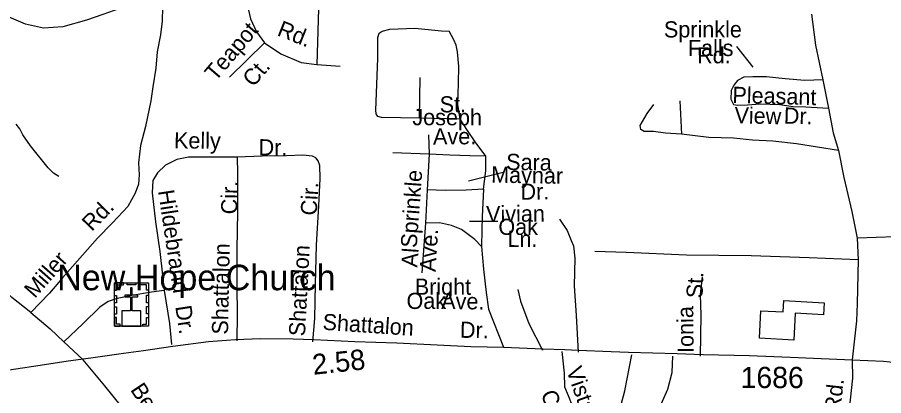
# Model space of a CAD drawing. Extents: x 1547597 to 1699558, y 810033 to 920809.
# Drawn here: x 1610700 to 1615800, y 883710 to 885936 of the extents above; entities that cross this region are included whole.
import ezdxf

# ---------------------------------------------------------------- set-up
doc = ezdxf.new("R2010")
doc.units = 0
for name, color, linetype in [('Exist Cultural Church with Cemetery CELL', 7, 'Continuous'), ('Exist Cultural Church with Cemetery Label', 7, 'Continuous'), ('Exist Cultural Warehouse Building Footprint', 7, 'Continuous'), ('Exist Hydrographic Misc Water Feature', 7, 'Continuous'), ('Exist Road Non-System Type 51', 7, 'Continuous'), ('Exist Road Non-System Type 51 Label', 7, 'Continuous'), ('Exist Road Secondary Mileage Hundredths English Label', 7, 'Continuous'), ('Exist Road Secondary Type 51 Attributed', 7, 'Continuous'), ('Exist Road Secondary Type 51 Label', 7, 'Continuous'), ('Exist Road Secondary Type 51 Number Label', 7, 'Continuous')]:
    doc.layers.add(name, color=color, linetype=linetype)

msp = doc.modelspace()

# ---------------------------------------------------------------- linework, layer by layer
at = {"layer": 'Exist Cultural Church with Cemetery CELL'}
for points in [[(1611272.6, 884373.6), (1611471.7, 884373.6), (1611471.7, 884119), (1611272.6, 884119)], [(1611272.6, 884330.3), (1611283.9, 884330.3), (1611283.9, 884362.5), (1611324.5, 884362.5), (1611324.5, 884373.6), (1611272.6, 884373.6)], [(1611346.7, 884373.6), (1611398.5, 884373.6), (1611398.5, 884362.2), (1611346.7, 884362.2)], [(1611471.7, 884330.3), (1611460.4, 884330.3), (1611460.4, 884362.4), (1611419.8, 884362.4), (1611419.8, 884373.6), (1611471.7, 884373.6)], [(1611315.7, 884119), (1611427.8, 884119), (1611427.8, 884209.6), (1611377.1, 884209.6), (1611377.1, 884291.1), (1611410.1, 884291.1), (1611410.1, 884302.1), (1611377.1, 884302.1), (1611377.1, 884344.3), (1611365.5, 884344.3), (1611365.5, 884302.1), (1611332.4, 884302.1), (1611332.4, 884291.1), (1611365.5, 884291.1), (1611365.5, 884209.6), (1611315.7, 884209.6)], [(1611272.6, 884256.1), (1611272.6, 884299.5), (1611284, 884299.5), (1611284, 884256.1)], [(1611460.3, 884257.2), (1611460.3, 884300.5), (1611471.7, 884300.5), (1611471.7, 884257.2)], [(1611272.6, 884188.9), (1611272.6, 884232.2), (1611283.9, 884232.2), (1611283.9, 884188.9)], [(1611460.3, 884191.3), (1611460.3, 884234.6), (1611471.7, 884234.6), (1611471.7, 884191.3)], [(1611305.7, 884119), (1611305.7, 884130.5), (1611283.7, 884130.5), (1611283.7, 884170.9), (1611272.5, 884170.9), (1611272.5, 884119)], [(1611438.5, 884119), (1611438.5, 884130.5), (1611460.5, 884130.5), (1611460.5, 884170.9), (1611471.7, 884170.9), (1611471.7, 884119)]]:
    msp.add_lwpolyline(points, close=True, dxfattribs=at)
at = {"layer": 'Exist Cultural Warehouse Building Footprint'}
msp.add_lwpolyline([(1615211.9, 884270), (1615450.2, 884257.1), (1615446.4, 884185.8), (1615279.2, 884194.9), (1615270.7, 884036.8), (1615069.3, 884047.6), (1615078, 884209.5), (1615208.2, 884202.5)], close=True, dxfattribs=at)
at = {"layer": 'Exist Hydrographic Misc Water Feature'}
msp.add_lwpolyline([(1610943.6, 884999.2), (1610914, 885019.7), (1610882.5, 885050.2), (1610778.6, 885179.9), (1610731.7, 885244.7), (1610714.3, 885281), (1610692.7, 885307.3)], dxfattribs=at)
at = {"layer": 'Exist Road Non-System Type 51'}
for p, q in [((1612504.3, 886955.7), (1612463.7, 885658)), ((1611948.9, 885584.8), (1612154.6, 885785.9)), ((1613067.6, 885342.7), (1613071.5, 885582.5)), ((1615442.8, 885568.5), (1615475.9, 885401.1)), ((1614599.7, 885445.8), (1614609.8, 885248.7)), ((1613307.2, 885336.8), (1613067.6, 885342.7)), ((1613120.4, 885244.7), (1613125.1, 885130.8)), ((1613125.1, 885130.8), (1612911.4, 885139.1)), ((1613125.1, 885130.8), (1613112.8, 884920.9)), ((1613112.8, 884920.9), (1613102.7, 884725.2)), ((1613102.7, 884725.2), (1613081.5, 884433.4)), ((1615645, 884636.3), (1615650.5, 884509.8)), ((1610974.7, 884026.5), (1611088.4, 883921.1))]:
    msp.add_line(p, q, dxfattribs=at)
for points in [[(1612066.5, 886967.5), (1612026.9, 886224.2), (1612045.6, 886048.3), (1612073.5, 885927.4), (1612108.1, 885849.9), (1612154.6, 885785.9)], [(1611553.9, 885996.7), (1611502.3, 886003), (1611438.1, 886009.3), (1611303.6, 885987.3), (1611203.5, 885952.9), (1611106.5, 885920), (1610967.2, 885879.3), (1610854.6, 885871.5), (1610748.2, 885896.5), (1610512, 885996.7)], [(1611553.9, 885996.7), (1611551.9, 885914.3), (1611543, 885833.9), (1611522.6, 885733.7), (1611514.8, 885637.6), (1611497.6, 885528), (1611486.6, 885445), (1611453.8, 885293.1), (1611425.6, 885181.5), (1611413.8, 885079.6), (1611417.1, 885009.1), (1611413, 884954.5), (1611394.3, 884901.3), (1611350.8, 884823), (1611292.4, 884761), (1611257.8, 884724.2), (1611173, 884637.1), (1611053.6, 884502.7), (1610966.5, 884403.6), (1610889.4, 884312.5), (1610780.5, 884199.3)], [(1615374.9, 885954.2), (1615398.8, 885772), (1615442.8, 885568.5)], [(1613067.6, 885342.7), (1612843.7, 885346.6), (1612822.1, 885352.5), (1612812.2, 885368.3), (1612810.3, 885389.9), (1612822.1, 885694.6), (1612822.1, 885817.4), (1612829.9, 885843), (1612847.6, 885854.8), (1612892.8, 885866.6), (1613040.1, 885872.5), (1613197.2, 885856.7), (1613242.4, 885854.8)], [(1613299.4, 885647.4), (1613291.5, 885732.9), (1613283.6, 885772.2), (1613269.9, 885803.7), (1613242.4, 885854.8)], [(1612154.6, 885785.9), (1612251, 885720.8), (1612370.7, 885669.7), (1612463.7, 885658)], [(1614934.9, 885765.2), (1615030.8, 885643.6)], [(1612463.7, 885658), (1612599.9, 885649.3)], [(1613307.2, 885336.8), (1613293.5, 885423.3), (1613297.4, 885549.1), (1613299.4, 885647.4)], [(1615442.8, 885568.5), (1615336.8, 885565.2), (1615220.9, 885575.2), (1615111.6, 885585.1), (1615030.4, 885586.8), (1614977.4, 885583.4), (1614939.3, 885565.2), (1614917.8, 885537), (1614902.9, 885505.6), (1614899.9, 885454.2), (1614915.7, 885424.1), (1614942.3, 885420.2), (1614998.2, 885421.7), (1615072.4, 885426.7), (1615188.2, 885423.3), (1615267.2, 885411.1), (1615341.7, 885409.4), (1615475.9, 885401.1)], [(1614609.8, 885248.7), (1614515.4, 885255.3), (1614445.8, 885265.2), (1614390.8, 885264.3), (1614371.3, 885275.2), (1614366.9, 885300), (1614408.7, 885369.5), (1614447.6, 885423.5)], [(1615475.9, 885401.1), (1615504, 885257), (1615535.5, 885152.6)], [(1613458.9, 885119), (1613395.6, 885203.2), (1613350.4, 885270), (1613307.2, 885336.8)], [(1615535.5, 885152.6), (1615286.6, 885192.1), (1615148.8, 885207.5), (1615028.9, 885213), (1614917, 885224.2), (1614772.1, 885228.8), (1614609.8, 885248.7)], [(1612439, 884027.3), (1612450.9, 884164.7), (1612455.2, 884366.5), (1612461.7, 884596.5), (1612474.2, 884826.2), (1612482, 884988.1), (1612480.8, 885064), (1612471.2, 885092.2), (1612457.3, 885110.3), (1612437.5, 885118.5), (1612381.6, 885125.3), (1612285.6, 885120.4), (1612141.7, 885119.9), (1611993.7, 885113.7)], [(1613444.7, 884925.2), (1613457.9, 885033), (1613458.9, 885119), (1613364.9, 885121.9), (1613245.8, 885125.3), (1613125.1, 885130.8)], [(1615535.5, 885152.6), (1615566.4, 884993), (1615613.9, 884794), (1615645, 884636.3)], [(1611993.7, 885113.7), (1611885.8, 885112.9), (1611771.8, 885114.2), (1611707.9, 885112.9), (1611639.8, 885099.7), (1611571.5, 885066.5), (1611524.8, 885021.4), (1611498.4, 884975.3), (1611493.8, 884903.4), (1611513.7, 884733.2), (1611539.8, 884559), (1611554.2, 884418.8), (1611565.3, 884328.8)], [(1611993.7, 885113.7), (1611996.6, 885017.6), (1611996.2, 884791.7), (1611991.7, 884569.8), (1611993.3, 884353.9), (1611993.5, 884188), (1611992, 884031.8)], [(1613560.1, 885023), (1613355.5, 884971.8)], [(1613444.7, 884925.2), (1613342.6, 884918.4), (1613219.7, 884916.5), (1613112.8, 884920.9)], [(1613444.7, 884925.2), (1613436.8, 884763.2), (1613434, 884685.4), (1613433.1, 884587.4)], [(1613433.1, 884587.4), (1613393.5, 884629.8), (1613314.2, 884688.7), (1613256.5, 884711.3), (1613184.7, 884726.1), (1613102.7, 884725.2)], [(1613528.2, 884735), (1613361.9, 884735)], [(1613892.4, 884748.2), (1613937.7, 884681.6), (1613961.1, 884623.3), (1613974.6, 884591.2), (1613981.8, 884519.2), (1613978.1, 884357.2), (1613990.4, 884182.7), (1614001.5, 883966.5)], [(1616605.6, 884634.8), (1616419.9, 884625.3), (1616177.7, 884631.7), (1615868, 884645.1), (1615645, 884636.3)], [(1613433.1, 884587.4), (1613443.6, 884455.3), (1613460, 884317.1), (1613474.8, 884218.9), (1613562.3, 883996)], [(1615650.5, 884509.8), (1615361, 884521.4), (1615019.5, 884533.4), (1614639.7, 884537.7), (1614284, 884551.7), (1614100.2, 884557.8)], [(1615650.5, 884509.8), (1615645, 884253.1), (1615640.2, 884150.9), (1615614.2, 883920.3)], [(1610780.5, 884199.3), (1610668.3, 884287.8), (1610521.5, 884428.2)], [(1614732.2, 884408.5), (1614721.1, 884304.7), (1614723.8, 884182.8), (1614721.1, 883942.9)], [(1611565.3, 884328.8), (1611489.1, 884319.7), (1611375, 884299), (1611288.8, 884281.9), (1611234.6, 884264.6), (1611186.3, 884231.2), (1611087.3, 884134.4), (1610974.7, 884026.5)], [(1611565.3, 884328.8), (1611595, 884134.4), (1611607.7, 884010.3)], [(1613646.1, 884334.9), (1613663.3, 884266.9), (1613711, 884134.3), (1613791.1, 883977.7)], [(1610780.5, 884199.3), (1610892.7, 884104.3), (1610974.7, 884026.5)], [(1613905.8, 883970.2), (1613919.3, 883843.2), (1613921.1, 883761.2), (1613943.5, 883710.8), (1613986.3, 883600.9), (1614036.6, 883518.8), (1614091.5, 883466.7)], [(1611435.8, 883476.8), (1611399.2, 883543.1), (1611312.9, 883646.8), (1611215.7, 883767.7), (1611088.4, 883921.1)], [(1614091.5, 883466.7), (1614161.3, 883517.7), (1614207.9, 883572.5), (1614255.3, 883657.5), (1614276.3, 883739.2), (1614317, 883949.6)], [(1614191.2, 883353), (1614422.2, 883561.7), (1614481.8, 883641.9), (1614530.7, 883747.8), (1614556.1, 883845.6), (1614558.8, 883942.8)], [(1615614.2, 883920.3), (1615617, 883812.6), (1615597.1, 883630.9), (1615577, 883441.2), (1615567.4, 883291.5), (1615551.6, 883143.5), (1615550.2, 883019.7), (1615538.2, 882893)]]:
    msp.add_lwpolyline(points, dxfattribs=at)
at = {"layer": 'Exist Road Secondary Type 51 Attributed'}
msp.add_lwpolyline([(1610585.3, 883852.5), (1610834.1, 883889.3), (1610999.9, 883914.8), (1611133.6, 883932.5), (1611325.3, 883959.6), (1611442.1, 883976.5), (1611616.4, 884000.6), (1611825.4, 884028.2), (1611984.9, 884040.9), (1612130.8, 884046.6), (1612323.9, 884043.8), (1612445.1, 884040.2), (1612687.9, 884028.9), (1612934.8, 884020.4), (1613171.8, 884009.8), (1613370.5, 884000.3), (1613562.3, 883996), (1613796.1, 883985.7), (1613924, 883981.4), (1614002, 883977.9), (1614196.8, 883970.1), (1614297.8, 883965.8), (1614583.8, 883958), (1614737.5, 883953.1), (1615010, 883946.7), (1615296.3, 883934.7), (1615614.2, 883920.3), (1615798.7, 883913.4), (1615910.7, 883902.1)], dxfattribs=at)

# ---------------------------------------------------------------- texts
at = {"layer": 'Exist Cultural Church with Cemetery Label'}
msp.add_text('New Hope Church', height=150, dxfattribs=at).set_placement((1610934.8, 884330.5))
at = {"layer": 'Exist Road Non-System Type 51 Label'}
for s, rotation, p in [('Teapot', 49.4406, (1611867, 885555.4)), ('Rd.', 338.3098, (1612224.2, 885831.4)), ('Sprinkle', 0.0562, (1614506.8, 885817.6)), ('Falls', 0.0562, (1614647.9, 885708.1)), ('Rd.', 0.0562, (1614701.9, 885665.5)), ('Ct.', 49.4406, (1612089.4, 885521.2)), ('Pleasant', 358.3414, (1614908.9, 885433.3)), ('St.', 0.2773, (1613186.8, 885376.5)), ('Joseph', 359.8492, (1613025.8, 885301.4)), ('View', 358.3414, (1614921, 885314.1)), ('Dr.', 358.1489, (1615211.5, 885311.5)), ('Ave.', 0.3445, (1613147.7, 885187.8)), ('Kelly', 359.339, (1611622.1, 885165.2)), ('Dr.', 359.339, (1612120.2, 885124.6)), ('Sara', 359.0721, (1613577.5, 885038.5)), ('Sprinkle', 85.8565, (1613051.4, 884577.4)), ('Maynar', 358.924, (1613488.8, 884964)), ('Cir.', 88.8367, (1611994.1, 884776.2)), ('Cir.', 86.8922, (1612462.3, 884768.2)), ('Dr.', 0.5906, (1613662.8, 884863)), ('Hildebrand', 278.5129, (1611528.3, 884914.9)), ('Rd.', 45.7707, (1611139, 884672.2)), ('Vivian', 0.6528, (1613460.3, 884730.9)), ('Oak', 359.8036, (1613532, 884656.3)), ('Ave.', 86.6549, (1613162.9, 884436.7)), ('Ln.', 359.9803, (1613585.6, 884585.1)), ('Shattalon', 88.8367, (1611940.3, 884068.7)), ('Shattalon', 86.8922, (1612393.1, 884057.7)), ('Al', 85.8565, (1613054.8, 884462.9)), ('Miller', 48.6978, (1610803, 884278.5)), ('St.', 87.8089, (1614733.7, 884282.1)), ('Bright', 359.9391, (1613040, 884304)), ('Oak', 0.2472, (1612991.5, 884220)), ('Ave.', 359.0869, (1613195.3, 884220.8)), ('Dr.', 278.6819, (1611629.5, 884234.6)), ('Ionia', 90.567, (1614682, 883961.8)), ('Vista', 289.1155, (1613930.7, 883862)), ('Bethabara', 303.76, (1611362.3, 883744.7)), ('Rd.', 83.7504, (1615545.3, 883610.4)), ('Ct.', 289.1155, (1613781.3, 883724.1))]:
    msp.add_text(s, height=95, rotation=rotation, dxfattribs=at).set_placement(p)
at = {"layer": 'Exist Road Secondary Mileage Hundredths English Label'}
msp.add_text('2.58', height=120, rotation=6.083, dxfattribs=at).set_placement((1612443.3, 883832.7))
at = {"layer": 'Exist Road Secondary Type 51 Label'}
for s, rotation, p in [('Shattalon', 356.1319, (1612495.1, 884098.1)), ('Dr.', 358.7165, (1613304.9, 884051))]:
    msp.add_text(s, height=95, rotation=rotation, dxfattribs=at).set_placement(p)
at = {"layer": 'Exist Road Secondary Type 51 Number Label'}
msp.add_text('1686', height=125, dxfattribs=at).set_placement((1614958.2, 883754.7))

doc.saveas('drawing.dxf')
